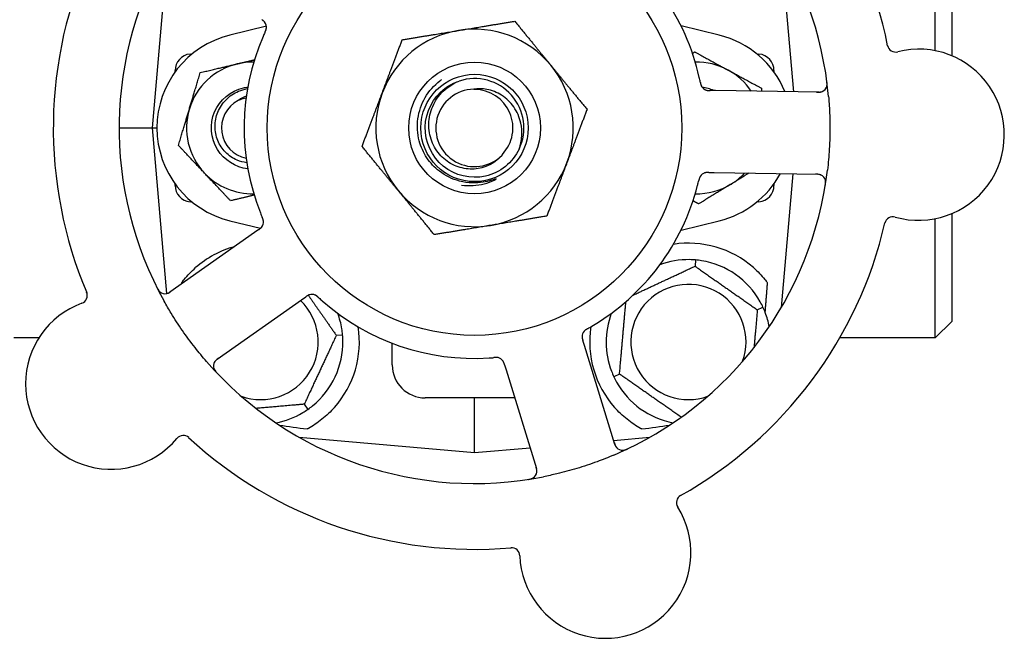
# Model space of a CAD drawing. Header units: inches. Extents: x 24 to 1128, y -69 to 748.
# Tile 600 of 656: x 617.12 to 620.86, y 598.6 to 600.95. Entities that reach past the tile are written whole.
import ezdxf

# ---------------------------------------------------------------- set-up
doc = ezdxf.new("R2010")
doc.units = ezdxf.units.IN
doc.header["$LTSCALE"] = 32
doc.header["$MEASUREMENT"] = 0
doc.layers.add('Visible (ANSI)', color=7, linetype='Continuous', lineweight=30)

msp = doc.modelspace()

# ---------------------------------------------------------------- linework, layer by layer
at = {"layer": 'Visible (ANSI)'}
for p, q in [((620.59313, 600.83164), (620.59313, 601.33603)), ((620.65563, 601.27353), (620.65563, 600.81267)), ((617.67616, 601.20173), (617.61813, 600.53853)), ((620.05613, 600.67576), (620.00851, 601.21999)), ((618.05261, 600.92465), (617.91346, 600.8907)), ((619.77281, 600.8907), (619.6276, 600.92613)), ((617.76269, 600.819), (617.77057, 600.81969)), ((619.91569, 600.81969), (619.92358, 600.819)), ((617.70563, 600.75094), (617.70563, 600.75674)), ((619.98063, 600.75674), (619.98063, 600.75094)), ((619.75782, 600.68032), (619.73792, 600.68063)), ((620.15078, 600.67432), (619.75782, 600.68032)), ((617.49313, 600.53853), (617.61813, 600.53853)), ((617.61813, 600.53853), (617.63688, 600.53853)), ((617.61813, 600.53853), (617.67315, 599.90965)), ((619.73319, 600.36916), (619.75306, 600.36886)), ((619.75306, 600.36886), (620.14603, 600.36285)), ((620.00851, 599.85707), (620.05289, 600.36428)), ((617.70563, 600.32032), (617.70563, 600.32612)), ((619.98063, 600.32612), (619.98063, 600.32032)), ((617.77057, 600.25737), (617.76269, 600.25806)), ((619.92358, 600.25806), (619.91569, 600.25737)), ((617.91346, 600.18636), (618.03065, 600.15777)), ((619.6276, 600.15093), (619.77281, 600.18636)), ((620.59313, 599.74103), (620.59313, 600.19385)), ((620.65563, 600.21283), (620.65563, 599.80353)), ((618.02351, 600.15239), (618.00726, 600.14095)), ((618.00726, 600.14095), (617.68581, 599.91483)), ((619.68287, 600.03734), (619.68079, 600.01361)), ((617.86504, 599.66006), (618.18648, 599.88618)), ((618.18648, 599.88618), (618.20275, 599.89763)), ((619.91726, 599.84803), (619.93885, 599.8581)), ((620.65563, 599.80353), (620.59313, 599.74103)), ((617.18806, 599.74103), (617.09313, 599.74103)), ((618.31821, 599.75119), (618.34194, 599.75327)), ((620.59313, 599.74103), (620.23021, 599.74103)), ((618.53063, 599.63853), (618.53063, 599.72124)), ((619.26064, 599.71243), (619.25478, 599.73144)), ((619.37636, 599.33684), (619.26064, 599.71243)), ((618.9571, 599.63969), (618.96295, 599.62071)), ((618.96295, 599.62071), (619.07867, 599.24512)), ((619.394, 599.60403), (619.37241, 599.59396)), ((618.99597, 599.51353), (618.65563, 599.51353)), ((618.84313, 599.43093), (618.84313, 599.51353)), ((618.19621, 599.48956), (618.20988, 599.47004)), ((618.84313, 599.30603), (618.84313, 599.43093)), ((618.17702, 599.36431), (618.84313, 599.30603)), ((619.37161, 599.35227), (619.50924, 599.36431)), ((618.84313, 599.30603), (619.05421, 599.3245))]:
    msp.add_line(p, q, dxfattribs=at)
for radius in [0.7875, 0.25014, 0.20385]:
    msp.add_circle((618.84313, 600.53853), radius, dxfattribs=at)
for centre, radius, start, end in [((618.84313, 600.53853), 1.6, 11.25836, 58.99093), ((618.84313, 600.53853), 1.35, 5.06409, 65.1852), ((618.84313, 600.53853), 0.875, 12.63234, 57.61695), ((618.84313, 600.53853), 1.35, 149.06409, 209.1852), ((618.84313, 600.53853), 1.6, 155.25836, 202.99093), ((618.02157, 600.92106), 0.03125, 353.91027, 35.9096), ((618.84313, 600.53853), 0.375, 99.34128, 159.34128), ((618.84313, 600.53853), 0.375, 39.34128, 99.34128), ((617.99938, 600.53853), 0.3625, 103.71173, 256.28827), ((618.84313, 600.53853), 0.875, 156.63234, 201.61695), ((619.68688, 600.53853), 0.3625, 22.33426, 76.28827), ((617.76813, 600.75674), 0.0625, 95, 180), ((619.91813, 600.75674), 0.0625, 0, 85), ((620.44278, 600.85805), 0.03125, 191.29575, 284.24329), ((620.53044, 600.51275), 0.325, 254.006, 104.24329), ((617.99938, 600.53853), 0.25, 103.27138, 163.27138), ((617.99938, 600.53853), 0.25, 88.80625, 103.27138), ((619.68688, 600.53853), 0.25, 61.47415, 91.19375), ((618.84313, 600.53853), 0.375, 339.34128, 39.34128), ((619.68688, 600.53853), 0.25, 33.97531, 61.47415), ((618.84313, 600.53853), 0.1875, 334.71096, 108.15663), ((620.15126, 600.70556), 0.03125, 269.12465, 7.27672), ((618.84313, 600.53853), 0.375, 159.34128, 219.34128), ((618.84313, 600.53853), 0.14696, 91.25861, 315.29572), ((618.84313, 600.53853), 0.14583, 316.55117, 90.00317), ((619.73263, 600.71196), 0.03125, 209.91027, 251.9096), ((619.68688, 600.53853), 0.15607, 65.38093, 82.36076), ((617.99938, 600.53853), 0.11727, 117.74755, 258.35099), ((617.99938, 600.53853), 0.25, 163.27138, 223.27138), ((618.84313, 600.53853), 0.375, 279.34128, 339.34128), ((618.84313, 600.53853), 1.35, 293.06409, 353.1852), ((619.72692, 600.338), 0.03125, 107.11888, 148.57804), ((617.99938, 600.53853), 0.25, 223.27138, 271.19375), ((619.68688, 600.53853), 0.3625, 283.71173, 331.40056), ((619.68688, 600.53853), 0.25, 301.47415, 316.70461), ((620.14555, 600.33161), 0.03125, 350.97257, 89.12465), ((617.76813, 600.32032), 0.0625, 180, 265), ((618.84313, 600.53853), 0.375, 219.34128, 279.34128), ((618.84313, 600.53853), 0.875, 300.63234, 345.61695), ((619.68688, 600.53853), 0.25, 268.80625, 301.47415), ((619.91813, 600.32032), 0.0625, 275, 0), ((618.01027, 600.18128), 0.03125, 323.11888, 4.57804), ((620.43228, 600.17029), 0.03125, 74.006, 166.95354), ((618.84313, 600.53853), 1.6, 299.25836, 346.99093), ((618.03063, 599.72603), 0.375, 105.31908, 131.22959), ((619.65563, 599.72603), 0.375, 48.77041, 98.78707), ((619.65563, 599.72603), 0.3125, 89.15807, 110.27972), ((619.65563, 599.72603), 0.3125, 29.15807, 80.84193), ((617.66783, 599.94039), 0.03125, 206.97257, 305.12465), ((619.65563, 599.72603), 0.21875, 340.34111, 289.65889), ((617.34104, 599.90237), 0.03125, 290.006, 22.95354), ((618.03063, 599.72603), 0.21875, 250.34111, 46.01219), ((618.22545, 599.87539), 0.03125, 65.91027, 107.9096), ((618.84313, 600.53853), 0.875, 228.63234, 273.61695), ((617.46292, 599.56761), 0.325, 110.006, 320.24329), ((618.03063, 599.72603), 0.3125, 9.15807, 20.27972), ((619.65563, 599.72603), 0.3125, 159.72028, 200.84193), ((619.65563, 599.72603), 0.3125, 10.71622, 20.84193), ((618.03063, 599.72603), 0.375, 318.48111, 8.78707), ((619.65563, 599.72603), 0.375, 171.21293, 221.51889), ((619.28295, 599.74616), 0.03125, 137.91027, 179.9096), ((618.03063, 599.72603), 0.3125, 309.15807, 0.84193), ((617.88302, 599.6345), 0.03125, 125.12465, 223.27672), ((618.92553, 599.63603), 0.03125, 35.11888, 76.57804), ((618.84313, 600.53853), 1.35, 221.06409, 281.1852), ((618.65563, 599.63853), 0.125, 180, 270), ((619.65563, 599.72603), 0.3125, 209.15807, 259.28378), ((618.03063, 599.72603), 0.3125, 280.71622, 300.84193), ((617.7368, 599.33978), 0.03125, 47.29575, 140.24329), ((618.84313, 600.53853), 1.6, 227.25836, 274.99093), ((619.40623, 599.34604), 0.03125, 197.12465, 295.27672), ((619.04881, 599.23592), 0.03125, 278.97257, 17.12465), ((619.64133, 599.11591), 0.03125, 119.29575, 212.24329), ((619.34002, 598.92584), 0.325, 182.006, 32.24329), ((618.98399, 598.91337), 0.03125, 2.006, 94.95354)]:
    msp.add_arc(centre, radius, start, end, dxfattribs=at)
for centre, major_axis, start_param, end_param in [((619.84817, 599.34358), (-2.38839, 0.20896), 0.7552338, 0.8182595), ((617.8381, 599.34358), (2.38839, 0.20896), 5.4649258, 5.5279515)]:
    msp.add_ellipse(centre, major_axis=major_axis, ratio=0.0521373, start_param=start_param, end_param=end_param, dxfattribs=at)
for points, knots in [([(618.04761, 600.93833), (618.04756, 600.93841), (618.0475, 600.93849), (618.04733, 600.93874), (618.0472, 600.93892), (618.0466, 600.93973), (618.04602, 600.94047), (618.04451, 600.94216), (618.0435, 600.94318), (618.04133, 600.94513), (618.04017, 600.94609), (618.03845, 600.94744), (618.03791, 600.94786), (618.03709, 600.94848), (618.03682, 600.94868), (618.03627, 600.94909), (618.03601, 600.94929), (618.03574, 600.94949)], [0.038929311, 0.038929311, 0.038929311, 0.038929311, 0.040726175, 0.040726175, 0.043941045, 0.043941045, 0.054249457, 0.054249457, 0.066768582, 0.066768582, 0.078206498, 0.078206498, 0.083402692, 0.083402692, 0.086046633, 0.086046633, 0.088630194, 0.088630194, 0.088630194, 0.088630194]), ([(618.04716, 600.93901), (618.04716, 600.93901), (618.04715, 600.93901), (618.04711, 600.93907), (618.04698, 600.93925), (618.04657, 600.93981), (618.04624, 600.94023), (618.04547, 600.94118), (618.04502, 600.94168), (618.04443, 600.94229), (618.04428, 600.94245), (618.04316, 600.94358), (618.0418, 600.9448), (618.03949, 600.94664), (618.0388, 600.94718), (618.03771, 600.94801), (618.03733, 600.9483), (618.03655, 600.94889), (618.03614, 600.94919), (618.03574, 600.94949)], [0.028019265, 0.028019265, 0.028019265, 0.028019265, 0.028672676, 0.028672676, 0.033062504, 0.033062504, 0.040781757, 0.040781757, 0.051074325, 0.051074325, 0.054504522, 0.054504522, 0.07506277, 0.07506277, 0.083066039, 0.083066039, 0.087153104, 0.087153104, 0.091266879, 0.091266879, 0.091266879, 0.091266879]), ([(618.04742, 600.90249), (618.04722, 600.90205), (618.04701, 600.90159), (618.04678, 600.90109), (618.04475, 600.89663), (618.04203, 600.89052), (618.0399, 600.88558)], [0.48080563, 0.48080563, 0.48080563, 0.48080563, 0.5329828, 0.5329828, 0.5329828, 1, 1, 1, 1]), ([(618.04743, 600.90252), (618.04756, 600.90279), (618.04768, 600.90307), (618.04802, 600.9038), (618.04823, 600.90427), (618.04888, 600.90572), (618.04931, 600.90672), (618.05018, 600.90883), (618.05061, 600.90995), (618.05139, 600.91218), (618.05171, 600.91325), (618.05227, 600.91539), (618.05245, 600.91638), (618.05262, 600.91761), (618.05266, 600.91794), (618.05269, 600.9182)], [0.001596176, 0.001596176, 0.001596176, 0.001596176, 0.003937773, 0.003937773, 0.007842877, 0.007842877, 0.016055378, 0.016055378, 0.025513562, 0.025513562, 0.037191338, 0.037191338, 0.0541939, 0.0541939, 0.061558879, 0.061558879, 0.061558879, 0.061558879]), ([(618.04743, 600.90252), (618.04766, 600.90302), (618.04789, 600.90352), (618.04834, 600.90451), (618.04857, 600.905), (618.0493, 600.90666), (618.04981, 600.90783), (618.05057, 600.90976), (618.05087, 600.91056), (618.0515, 600.9124), (618.05178, 600.91337), (618.05222, 600.91512), (618.05238, 600.91591), (618.05258, 600.91718), (618.05264, 600.91772), (618.05268, 600.91803), (618.05268, 600.91808), (618.05268, 600.91809), (618.05268, 600.91809), (618.05268, 600.91809)], [0, 0, 0, 0, 0.004180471, 0.004180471, 0.008305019, 0.008305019, 0.018114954, 0.018114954, 0.025612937, 0.025612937, 0.036850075, 0.036850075, 0.047489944, 0.047489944, 0.05608938, 0.05608938, 0.05828692, 0.05828692, 0.058652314, 0.058652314, 0.058652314, 0.058652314]), ([(618.70989, 600.37412), (618.69124, 600.38841), (618.67509, 600.4057), (618.64897, 600.44502), (618.63924, 600.46682), (618.62613, 600.51705), (618.62443, 600.54547), (618.63202, 600.60167), (618.64134, 600.62889), (618.67, 600.6785), (618.68916, 600.70037), (618.71381, 600.7194), (618.71569, 600.7208), (618.71759, 600.72217)], [-3.5801326, -3.5801326, -3.5801326, -3.5801326, -3.4004535, -3.4004535, -3.2191752, -3.2191752, -3.0035583, -3.0035583, -2.7857358, -2.7857358, -2.5657084, -2.5657084, -2.5477946, -2.5477946, -2.5477946, -2.5477946]), ([(619.01266, 600.45843), (618.98843, 600.40715), (618.93972, 600.36811), (618.88439, 600.35563), (618.82906, 600.34315), (618.76832, 600.35749), (618.72442, 600.3934), (618.6806, 600.42924), (618.65451, 600.48578), (618.65567, 600.54237), (618.65683, 600.59906), (618.68532, 600.65458), (618.7307, 600.68858), (618.74702, 600.7008), (618.76538, 600.71015), (618.78476, 600.71642)], [5.153766, 5.153766, 5.153766, 5.153766, 6.061332, 6.061332, 6.061332, 6.968806, 6.968806, 6.968806, 7.8744508, 7.8744508, 7.8744508, 8.7817425, 8.7817425, 8.7817425, 9.107885, 9.107885, 9.107885, 9.107885]), ([(618.94758, 600.43515), (618.93978, 600.42597), (618.93088, 600.41778), (618.9102, 600.40294), (618.89832, 600.39663), (618.86688, 600.38493), (618.84679, 600.38171), (618.80594, 600.3831), (618.78558, 600.3879), (618.74729, 600.40519), (618.72982, 600.41771), (618.7002, 600.44909), (618.68851, 600.4678), (618.67265, 600.50915), (618.66885, 600.53146), (618.66993, 600.57686), (618.67503, 600.59951), (618.69376, 600.64213), (618.70741, 600.6616), (618.74175, 600.69469), (618.76226, 600.70782), (618.7847, 600.71669)], [-1.5503297, -1.5503297, -1.5503297, -1.5503297, -1.4577971, -1.4577971, -1.3550285, -1.3550285, -1.200467, -1.200467, -1.0416694, -1.0416694, -0.8786368, -0.8786368, -0.7113708, -0.7113708, -0.5398726, -0.5398726, -0.3641439, -0.3641439, -0.1841858, -0.1841858, 0, 0, 0, 0]), ([(619.70081, 600.71179), (619.70071, 600.71226), (619.70061, 600.71276), (619.7005, 600.7133), (619.69952, 600.7181), (619.69813, 600.72464), (619.69695, 600.72989)], [0.48080563, 0.48080563, 0.48080563, 0.48080563, 0.5329828, 0.5329828, 0.5329828, 1, 1, 1, 1]), ([(619.70081, 600.71175), (619.70087, 600.71146), (619.70093, 600.71117), (619.7011, 600.71037), (619.7012, 600.70987), (619.70153, 600.70832), (619.70176, 600.70725), (619.7023, 600.70504), (619.70261, 600.70388), (619.70329, 600.70162), (619.70366, 600.70056), (619.70447, 600.6985), (619.7049, 600.6976), (619.70548, 600.6965), (619.70565, 600.6962), (619.70578, 600.69598)], [0.001596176, 0.001596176, 0.001596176, 0.001596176, 0.003937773, 0.003937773, 0.007842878, 0.007842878, 0.016055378, 0.016055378, 0.025513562, 0.025513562, 0.03719134, 0.03719134, 0.0541939, 0.0541939, 0.061558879, 0.061558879, 0.061558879, 0.061558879]), ([(619.70081, 600.71175), (619.70092, 600.71122), (619.70103, 600.71068), (619.70125, 600.70961), (619.70136, 600.70908), (619.70174, 600.70731), (619.70202, 600.70606), (619.70253, 600.70405), (619.70276, 600.70323), (619.70333, 600.70138), (619.70367, 600.70042), (619.70435, 600.69875), (619.70469, 600.69802), (619.70527, 600.69687), (619.70553, 600.6964), (619.70569, 600.69612), (619.70571, 600.69609), (619.70572, 600.69608), (619.70572, 600.69607), (619.70572, 600.69607)], [0, 0, 0, 0, 0.004180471, 0.004180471, 0.008305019, 0.008305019, 0.018114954, 0.018114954, 0.025612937, 0.025612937, 0.036850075, 0.036850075, 0.047489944, 0.047489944, 0.05608938, 0.05608938, 0.05828692, 0.05828692, 0.058652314, 0.058652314, 0.058652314, 0.058652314]), ([(620.1809, 600.69565), (620.18098, 600.69592), (620.18109, 600.69627), (620.1814, 600.69743), (620.18161, 600.69834), (620.18195, 600.70041), (620.1821, 600.70166), (620.18221, 600.70386), (620.18223, 600.70456), (620.18224, 600.70632), (620.18221, 600.70742), (620.18209, 600.70975), (620.18199, 600.71101), (620.18179, 600.71296), (620.18171, 600.7137), (620.18153, 600.71514), (620.18144, 600.71584), (620.18134, 600.71656)], [0.051298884, 0.051298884, 0.051298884, 0.051298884, 0.057269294, 0.057269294, 0.069785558, 0.069785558, 0.083632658, 0.083632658, 0.089458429, 0.089458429, 0.097820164, 0.097820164, 0.107290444, 0.107290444, 0.113094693, 0.113094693, 0.118968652, 0.118968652, 0.118968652, 0.118968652]), ([(617.98203, 600.38326), (617.93528, 600.38863), (617.89141, 600.41616), (617.86658, 600.4562), (617.84039, 600.49845), (617.8361, 600.5535), (617.85543, 600.5993), (617.87476, 600.64508), (617.91719, 600.6804), (617.96572, 600.69111), (617.9711, 600.6923), (617.97654, 600.69318), (617.98201, 600.69376)], [6.3945263, 6.3945263, 6.3945263, 6.3945263, 7.2990044, 7.2990044, 7.2990044, 8.2534333, 8.2534333, 8.2534333, 9.2076053, 9.2076053, 9.2076053, 9.3134369, 9.3134369, 9.3134369, 9.3134369]), ([(617.97814, 600.40656), (617.9654, 600.40805), (617.95291, 600.41137), (617.92472, 600.42337), (617.9099, 600.43349), (617.88474, 600.459), (617.87471, 600.47423), (617.86091, 600.50794), (617.85737, 600.52613), (617.85741, 600.56315), (617.8611, 600.58161), (617.87542, 600.61638), (617.88602, 600.63231), (617.91289, 600.65945), (617.92899, 600.67032), (617.95771, 600.68248), (617.96921, 600.68579), (617.98094, 600.6877)], [-1.2470977, -1.2470977, -1.2470977, -1.2470977, -1.1486049, -1.1486049, -1.0127327, -1.0127327, -0.8746582, -0.8746582, -0.7343822, -0.7343822, -0.5919052, -0.5919052, -0.4472279, -0.4472279, -0.3003508, -0.3003508, -0.2092229, -0.2092229, -0.2092229, -0.2092229]), ([(619.01266, 600.45843), (619.01815, 600.47416), (619.0215, 600.49055), (619.02364, 600.52393), (619.02238, 600.54076), (619.01388, 600.5791), (619.00485, 600.59991), (618.9797, 600.63593), (618.96414, 600.65101), (618.92884, 600.67362), (618.90964, 600.68125), (618.8731, 600.68782), (618.85632, 600.68805), (618.8399, 600.68545)], [-0.89666376, -0.89666376, -0.89666376, -0.89666376, -0.7697294, -0.7697294, -0.64162523, -0.64162523, -0.47009117, -0.47009117, -0.30597672, -0.30597672, -0.14928046, -0.14928046, -0.02134877, -0.02134877, -0.02134877, -0.02134877]), ([(619.72172, 600.68268), (619.72181, 600.68265), (619.7219, 600.68261), (619.72219, 600.68251), (619.7224, 600.68244), (619.72336, 600.68214), (619.72426, 600.68188), (619.72648, 600.6814), (619.72789, 600.68117), (619.7308, 600.68087), (619.73231, 600.68078), (619.73449, 600.68069), (619.73517, 600.68068), (619.73619, 600.68065), (619.73654, 600.68065), (619.73722, 600.68064), (619.73755, 600.68063), (619.73788, 600.68063)], [0.038929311, 0.038929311, 0.038929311, 0.038929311, 0.040726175, 0.040726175, 0.043941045, 0.043941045, 0.054249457, 0.054249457, 0.066768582, 0.066768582, 0.078206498, 0.078206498, 0.083402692, 0.083402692, 0.086046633, 0.086046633, 0.088630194, 0.088630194, 0.088630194, 0.088630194]), ([(619.72249, 600.6824), (619.72249, 600.6824), (619.72249, 600.6824), (619.72256, 600.68238), (619.72277, 600.68231), (619.72343, 600.6821), (619.72395, 600.68195), (619.72513, 600.68164), (619.72578, 600.6815), (619.72662, 600.68134), (619.72684, 600.6813), (619.72841, 600.68105), (619.73022, 600.68087), (619.73317, 600.68073), (619.73405, 600.6807), (619.73543, 600.68067), (619.7359, 600.68066), (619.73688, 600.68064), (619.73738, 600.68063), (619.73788, 600.68063)], [0.028019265, 0.028019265, 0.028019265, 0.028019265, 0.028672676, 0.028672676, 0.033062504, 0.033062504, 0.040781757, 0.040781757, 0.051074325, 0.051074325, 0.054504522, 0.054504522, 0.07506277, 0.07506277, 0.083066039, 0.083066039, 0.087153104, 0.087153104, 0.091266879, 0.091266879, 0.091266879, 0.091266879]), ([(620.14268, 600.67444), (620.14362, 600.67443), (620.14457, 600.67441), (620.14826, 600.67439), (620.15098, 600.67446), (620.15552, 600.67486), (620.15744, 600.67516), (620.16055, 600.67586), (620.16194, 600.67629), (620.16407, 600.6771), (620.16485, 600.67744), (620.16566, 600.67784), (620.16583, 600.67792), (620.16598, 600.678)], [0, 0, 0, 0, 0.007248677, 0.007248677, 0.028564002, 0.028564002, 0.047482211, 0.047482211, 0.06536174, 0.06536174, 0.076705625, 0.076705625, 0.079955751, 0.079955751, 0.079955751, 0.079955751]), ([(617.97544, 600.65141), (617.97169, 600.65073), (617.96794, 600.64988), (617.95644, 600.6468), (617.94995, 600.64437), (617.94478, 600.64232)], [0.060737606, 0.060737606, 0.060737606, 0.060737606, 0.090010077, 0.090010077, 0.150835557, 0.150835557, 0.150835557, 0.150835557]), ([(620.18786, 600.65769), (620.18863, 600.64902), (620.18932, 600.64034), (620.19162, 600.60706), (620.19264, 600.58265), (620.19325, 600.54012), (620.19315, 600.52208), (620.1923, 600.48867), (620.19164, 600.47333), (620.18915, 600.43151), (620.18678, 600.405), (620.18359, 600.37834)], [-0.73117437, -0.73117437, -0.73117437, -0.73117437, -0.66329539, -0.66329539, -0.47009836, -0.47009836, -0.32966499, -0.32966499, -0.20932583, -0.20932583, 0, 0, 0, 0]), ([(618.87628, 600.33236), (618.86251, 600.33015), (618.84863, 600.32923), (618.81833, 600.33015), (618.80209, 600.3325), (618.75856, 600.34397), (618.73263, 600.3567), (618.70989, 600.37412)], [-0.44935864, -0.44935864, -0.44935864, -0.44935864, -0.34320731, -0.34320731, -0.21838639, -0.21838639, 0, 0, 0, 0]), ([(619.73315, 600.36916), (619.73285, 600.36917), (619.73255, 600.36917), (619.73092, 600.3692), (619.72954, 600.36921), (619.72667, 600.36916), (619.72515, 600.36909), (619.72246, 600.36884), (619.72125, 600.36866), (619.71902, 600.36822), (619.71797, 600.36794), (619.71709, 600.36767), (619.71697, 600.36763), (619.71686, 600.36759)], [0, 0, 0, 0, 0.002309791, 0.002309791, 0.012623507, 0.012623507, 0.024338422, 0.024338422, 0.035397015, 0.035397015, 0.047442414, 0.047442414, 0.049661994, 0.049661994, 0.049661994, 0.049661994]), ([(619.73319, 600.36916), (619.73266, 600.36917), (619.73213, 600.36918), (619.7311, 600.36919), (619.73059, 600.3692), (619.72946, 600.36921), (619.72883, 600.36921), (619.7266, 600.36919), (619.72517, 600.36913), (619.72294, 600.36895), (619.72197, 600.36882), (619.72024, 600.36852), (619.71949, 600.36835), (619.71826, 600.36803), (619.71771, 600.36787), (619.7174, 600.36777), (619.71736, 600.36776), (619.71736, 600.36776), (619.71736, 600.36776), (619.71736, 600.36776)], [0, 0, 0, 0, 0.004355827, 0.004355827, 0.008687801, 0.008687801, 0.014307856, 0.014307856, 0.029588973, 0.029588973, 0.043844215, 0.043844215, 0.054171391, 0.054171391, 0.061954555, 0.061954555, 0.063871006, 0.063871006, 0.063878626, 0.063878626, 0.063878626, 0.063878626]), ([(618.79423, 600.32152), (618.80874, 600.31949), (618.82344, 600.3189), (618.86611, 600.32152), (618.89349, 600.32862), (618.91869, 600.34085)], [-0.32666896, -0.32666896, -0.32666896, -0.32666896, -0.21422591, -0.21422591, 0, 0, 0, 0]), ([(618.91869, 600.34085), (618.92019, 600.34159), (618.92186, 600.34244), (618.92387, 600.34359), (618.92479, 600.34414), (618.92545, 600.34466), (618.92558, 600.34477), (618.92569, 600.34491), (618.92573, 600.34495), (618.92576, 600.34501), (618.92576, 600.34503), (618.92577, 600.34507), (618.92576, 600.34508), (618.92575, 600.34511), (618.92574, 600.34512), (618.92571, 600.34515), (618.92568, 600.34516), (618.9256, 600.34517), (618.92554, 600.34517), (618.92531, 600.34517), (618.92505, 600.34513), (618.92379, 600.34484), (618.92226, 600.34436), (618.91306, 600.34136), (618.89739, 600.33576), (618.87628, 600.33236)], [-0.32002064, -0.32002064, -0.32002064, -0.32002064, -0.25037654, -0.25037654, -0.22022079, -0.22022079, -0.21319305, -0.21319305, -0.21059304, -0.21059304, -0.20923641, -0.20923641, -0.20821255, -0.20821255, -0.20712521, -0.20712521, -0.2055378, -0.2055378, -0.20262718, -0.20262718, -0.19315319, -0.19315319, -0.1629071, -0.1629071, 0, 0, 0, 0]), ([(619.70065, 600.35494), (619.70053, 600.35474), (619.70037, 600.35448), (619.69993, 600.35372), (619.69963, 600.35316), (619.69903, 600.35195), (619.69874, 600.35131), (619.6982, 600.35), (619.69796, 600.34936), (619.69741, 600.34777), (619.69709, 600.34679), (619.69667, 600.34533), (619.69655, 600.34489), (619.69611, 600.34328), (619.69581, 600.34207), (619.69543, 600.3405), (619.69534, 600.34011), (619.69521, 600.33955), (619.69517, 600.33938), (619.69513, 600.33921)], [0.044252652, 0.044252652, 0.044252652, 0.044252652, 0.050671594, 0.050671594, 0.061250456, 0.061250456, 0.071050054, 0.071050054, 0.078610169, 0.078610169, 0.087196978, 0.087196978, 0.090753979, 0.090753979, 0.100050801, 0.100050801, 0.10314767, 0.10314767, 0.10451733, 0.10451733, 0.10451733, 0.10451733]), ([(619.70045, 600.35462), (619.70045, 600.35462), (619.70043, 600.35459), (619.70036, 600.35448), (619.70029, 600.35436), (619.70006, 600.35397), (619.69988, 600.35366), (619.69929, 600.35258), (619.69888, 600.35173), (619.69811, 600.34988), (619.69775, 600.3489), (619.69699, 600.34658), (619.69659, 600.34518), (619.69589, 600.34244), (619.69557, 600.34109), (619.69522, 600.33958), (619.69517, 600.33939), (619.69513, 600.33921)], [0.030853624, 0.030853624, 0.030853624, 0.030853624, 0.032941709, 0.032941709, 0.03638518, 0.03638518, 0.042347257, 0.042347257, 0.055267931, 0.055267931, 0.065838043, 0.065838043, 0.077516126, 0.077516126, 0.087897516, 0.087897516, 0.089364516, 0.089364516, 0.089364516, 0.089364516]), ([(620.16102, 600.35876), (620.16076, 600.3589), (620.16043, 600.35907), (620.15883, 600.35987), (620.1572, 600.36053), (620.15417, 600.36145), (620.15269, 600.3618), (620.14887, 600.36244), (620.14643, 600.36268), (620.14288, 600.36287), (620.14183, 600.3629), (620.13982, 600.36295), (620.13886, 600.36296), (620.1379, 600.36298)], [0.058736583, 0.058736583, 0.058736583, 0.058736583, 0.064782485, 0.064782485, 0.086145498, 0.086145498, 0.103238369, 0.103238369, 0.123434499, 0.123434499, 0.131598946, 0.131598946, 0.138939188, 0.138939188, 0.138939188, 0.138939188]), ([(620.17528, 600.31973), (620.17539, 600.32035), (620.17549, 600.32096), (620.17575, 600.32262), (620.1759, 600.32368), (620.17615, 600.32566), (620.17624, 600.32658), (620.17645, 600.32894), (620.17652, 600.33041), (620.17654, 600.33296), (620.1765, 600.33409), (620.17636, 600.33602), (620.17625, 600.33684), (620.176, 600.33848), (620.17583, 600.33926), (620.17561, 600.34013), (620.17556, 600.34031), (620.17551, 600.34047)], [0, 0, 0, 0, 0.005149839, 0.005149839, 0.013554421, 0.013554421, 0.020527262, 0.020527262, 0.031641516, 0.031641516, 0.041623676, 0.041623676, 0.051235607, 0.051235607, 0.06373445, 0.06373445, 0.067355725, 0.067355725, 0.067355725, 0.067355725]), ([(618.04147, 600.18302), (618.04145, 600.18325), (618.04143, 600.18355), (618.04134, 600.18443), (618.04126, 600.18506), (618.04103, 600.18639), (618.04089, 600.18708), (618.04055, 600.18845), (618.04037, 600.18912), (618.03989, 600.19073), (618.03956, 600.19171), (618.03905, 600.19314), (618.03889, 600.19357), (618.0383, 600.19512), (618.03783, 600.19627), (618.03721, 600.19777), (618.03705, 600.19814), (618.03683, 600.19867), (618.03676, 600.19883), (618.0367, 600.19899)], [0.044252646, 0.044252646, 0.044252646, 0.044252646, 0.05067159, 0.05067159, 0.061250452, 0.061250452, 0.07105005, 0.07105005, 0.078610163, 0.078610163, 0.087196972, 0.087196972, 0.090753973, 0.090753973, 0.100050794, 0.100050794, 0.103147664, 0.103147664, 0.104517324, 0.104517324, 0.104517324, 0.104517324]), ([(618.04145, 600.1834), (618.04145, 600.1834), (618.04145, 600.18343), (618.04144, 600.18356), (618.04143, 600.1837), (618.04138, 600.18415), (618.04135, 600.18451), (618.04118, 600.18573), (618.04102, 600.18665), (618.04056, 600.1886), (618.04027, 600.18961), (618.03952, 600.19194), (618.03902, 600.1933), (618.03798, 600.19593), (618.03745, 600.19721), (618.03684, 600.19864), (618.03677, 600.19882), (618.0367, 600.19899)], [0.030853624, 0.030853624, 0.030853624, 0.030853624, 0.032941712, 0.032941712, 0.036385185, 0.036385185, 0.042347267, 0.042347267, 0.055267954, 0.055267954, 0.065838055, 0.065838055, 0.077516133, 0.077516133, 0.087897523, 0.087897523, 0.089364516, 0.089364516, 0.089364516, 0.089364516]), ([(618.02351, 600.15239), (618.02394, 600.15269), (618.02438, 600.153), (618.02522, 600.15359), (618.02563, 600.15389), (618.02656, 600.15455), (618.02706, 600.15492), (618.02886, 600.15624), (618.02998, 600.15713), (618.03167, 600.15859), (618.03239, 600.15925), (618.03361, 600.16052), (618.03412, 600.1611), (618.03493, 600.16208), (618.03527, 600.16253), (618.03547, 600.16279), (618.03549, 600.16283), (618.03549, 600.16283), (618.03549, 600.16283), (618.03549, 600.16283)], [0, 0, 0, 0, 0.004355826, 0.004355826, 0.008687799, 0.008687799, 0.014307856, 0.014307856, 0.029588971, 0.029588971, 0.043844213, 0.043844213, 0.054171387, 0.054171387, 0.06195455, 0.06195455, 0.063871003, 0.063871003, 0.063878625, 0.063878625, 0.063878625, 0.063878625]), ([(618.02354, 600.15241), (618.02379, 600.15258), (618.02403, 600.15275), (618.02537, 600.1537), (618.02649, 600.1545), (618.02879, 600.15622), (618.02997, 600.15717), (618.032, 600.15896), (618.03288, 600.15981), (618.03442, 600.16147), (618.0351, 600.16232), (618.03565, 600.16306), (618.03573, 600.16317), (618.0358, 600.16326)], [0, 0, 0, 0, 0.002309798, 0.002309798, 0.012623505, 0.012623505, 0.02433842, 0.02433842, 0.035397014, 0.035397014, 0.047442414, 0.047442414, 0.049661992, 0.049661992, 0.049661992, 0.049661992]), ([(617.73114, 599.9517), (617.73397, 599.95546), (617.73691, 599.95921), (617.75302, 599.97898), (617.76799, 599.99448), (617.78348, 600.00806)], [1.53001661, 1.53001661, 1.53001661, 1.53001661, 1.56598407, 1.56598407, 1.72098253, 1.72098253, 1.72098253, 1.72098253]), ([(619.90279, 600.00806), (619.91827, 599.99449), (619.93322, 599.97901), (619.94934, 599.95924), (619.95229, 599.95547), (619.95513, 599.9517)], [0.52788927, 0.52788927, 0.52788927, 0.52788927, 0.6827691, 0.6827691, 0.71884724, 0.71884724, 0.71884724, 0.71884724]), ([(617.63679, 599.93253), (617.63707, 599.93197), (617.63735, 599.93141), (617.63812, 599.92992), (617.63862, 599.92897), (617.63958, 599.92722), (617.64004, 599.92642), (617.64127, 599.92439), (617.64207, 599.92316), (617.64355, 599.92108), (617.64425, 599.92019), (617.6455, 599.91872), (617.64606, 599.91811), (617.64724, 599.91694), (617.64783, 599.9164), (617.64852, 599.91583), (617.64867, 599.91571), (617.6488, 599.91561)], [0, 0, 0, 0, 0.005149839, 0.005149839, 0.013554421, 0.013554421, 0.020527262, 0.020527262, 0.031641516, 0.031641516, 0.041623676, 0.041623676, 0.051235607, 0.051235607, 0.06373445, 0.06373445, 0.067355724, 0.067355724, 0.067355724, 0.067355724]), ([(617.67127, 599.90933), (617.67157, 599.90937), (617.67193, 599.90942), (617.6737, 599.90972), (617.67541, 599.91014), (617.6784, 599.91119), (617.6798, 599.91177), (617.68326, 599.9135), (617.68538, 599.91473), (617.68837, 599.91668), (617.68923, 599.91726), (617.69089, 599.9184), (617.69167, 599.91896), (617.69246, 599.91951)], [0.058736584, 0.058736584, 0.058736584, 0.058736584, 0.064782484, 0.064782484, 0.086145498, 0.086145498, 0.103238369, 0.103238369, 0.123434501, 0.123434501, 0.131598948, 0.131598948, 0.13893919, 0.13893919, 0.13893919, 0.13893919]), ([(618.21707, 599.90549), (618.21698, 599.90546), (618.21688, 599.90544), (618.21659, 599.90535), (618.21638, 599.90528), (618.21542, 599.90496), (618.21454, 599.90464), (618.21247, 599.90373), (618.21119, 599.90308), (618.20866, 599.90162), (618.20739, 599.90081), (618.20558, 599.89959), (618.20501, 599.8992), (618.20417, 599.89862), (618.20389, 599.89842), (618.20333, 599.89803), (618.20306, 599.89784), (618.20279, 599.89765)], [0.038929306, 0.038929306, 0.038929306, 0.038929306, 0.040726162, 0.040726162, 0.043941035, 0.043941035, 0.054249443, 0.054249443, 0.066768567, 0.066768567, 0.078206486, 0.078206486, 0.083402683, 0.083402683, 0.086046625, 0.086046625, 0.088630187, 0.088630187, 0.088630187, 0.088630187]), ([(618.21629, 599.90526), (618.21629, 599.90526), (618.21628, 599.90526), (618.21622, 599.90524), (618.216, 599.90517), (618.21535, 599.90496), (618.21484, 599.90477), (618.2137, 599.90433), (618.21309, 599.90406), (618.21232, 599.90369), (618.21212, 599.9036), (618.2107, 599.90288), (618.20912, 599.90196), (618.20666, 599.90034), (618.20593, 599.89985), (618.2048, 599.89906), (618.20441, 599.89879), (618.20361, 599.89823), (618.2032, 599.89794), (618.20279, 599.89765)], [0.028019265, 0.028019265, 0.028019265, 0.028019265, 0.028672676, 0.028672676, 0.033062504, 0.033062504, 0.040781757, 0.040781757, 0.051074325, 0.051074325, 0.054504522, 0.054504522, 0.075062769, 0.075062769, 0.083066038, 0.083066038, 0.087153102, 0.087153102, 0.091266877, 0.091266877, 0.091266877, 0.091266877]), ([(618.25107, 599.89426), (618.25085, 599.89446), (618.25063, 599.89466), (618.25003, 599.89521), (618.24966, 599.89555), (618.24848, 599.89661), (618.24766, 599.89734), (618.24593, 599.89882), (618.24499, 599.89957), (618.24311, 599.901), (618.24219, 599.90164), (618.24033, 599.90283), (618.23944, 599.90331), (618.23833, 599.90385), (618.23802, 599.90399), (618.23779, 599.9041)], [0.001596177, 0.001596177, 0.001596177, 0.001596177, 0.00393777, 0.00393777, 0.007842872, 0.007842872, 0.016055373, 0.016055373, 0.025513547, 0.025513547, 0.037191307, 0.037191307, 0.054193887, 0.054193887, 0.06155888, 0.06155888, 0.06155888, 0.06155888]), ([(618.25107, 599.89426), (618.25067, 599.89463), (618.25027, 599.895), (618.24946, 599.89573), (618.24906, 599.8961), (618.24771, 599.89731), (618.24675, 599.89815), (618.24516, 599.89948), (618.24449, 599.90001), (618.24294, 599.90117), (618.2421, 599.90174), (618.24057, 599.9027), (618.23986, 599.90309), (618.23872, 599.90368), (618.23823, 599.90391), (618.23794, 599.90403), (618.2379, 599.90405), (618.23789, 599.90406), (618.23789, 599.90406), (618.23789, 599.90406)], [0, 0, 0, 0, 0.004180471, 0.004180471, 0.008305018, 0.008305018, 0.018114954, 0.018114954, 0.025612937, 0.025612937, 0.036850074, 0.036850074, 0.047489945, 0.047489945, 0.056089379, 0.056089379, 0.058286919, 0.058286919, 0.058652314, 0.058652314, 0.058652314, 0.058652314]), ([(618.2511, 599.89423), (618.25145, 599.89391), (618.25183, 599.89356), (618.25223, 599.89319), (618.25585, 599.88988), (618.26082, 599.88541), (618.26486, 599.88186)], [0.48080563, 0.48080563, 0.48080563, 0.48080563, 0.5329828, 0.5329828, 0.5329828, 1, 1, 1, 1]), ([(617.82527, 599.65171), (617.81021, 599.669), (617.79568, 599.68656), (617.7651, 599.72547), (617.74905, 599.74719), (617.71861, 599.79111), (617.70436, 599.81301), (617.68176, 599.85005), (617.673, 599.86503), (617.66452, 599.88022)], [-0.73118965, -0.73118965, -0.73118965, -0.73118965, -0.55244576, -0.55244576, -0.34137939, -0.34137939, -0.13566771, -0.13566771, 0, 0, 0, 0]), ([(619.27292, 599.77636), (619.27266, 599.77621), (619.27239, 599.77606), (619.27169, 599.77566), (619.27125, 599.77541), (619.26987, 599.77462), (619.26893, 599.77406), (619.26699, 599.77287), (619.26598, 599.77222), (619.26404, 599.77087), (619.26315, 599.77019), (619.26144, 599.76878), (619.26072, 599.76809), (619.25985, 599.7672), (619.25962, 599.76695), (619.25945, 599.76676)], [0.001596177, 0.001596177, 0.001596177, 0.001596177, 0.00393777, 0.00393777, 0.007842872, 0.007842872, 0.016055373, 0.016055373, 0.025513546, 0.025513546, 0.037191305, 0.037191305, 0.054193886, 0.054193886, 0.06155888, 0.06155888, 0.06155888, 0.06155888]), ([(619.27292, 599.77636), (619.27244, 599.77609), (619.27196, 599.77582), (619.27102, 599.77528), (619.27054, 599.77501), (619.26897, 599.7741), (619.26788, 599.77345), (619.26612, 599.77234), (619.26541, 599.77187), (619.26382, 599.77075), (619.26302, 599.77013), (619.26164, 599.76898), (619.26105, 599.76843), (619.26014, 599.76752), (619.25977, 599.76712), (619.25956, 599.76689), (619.25953, 599.76686), (619.25952, 599.76685), (619.25952, 599.76685), (619.25952, 599.76685)], [0, 0, 0, 0, 0.004180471, 0.004180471, 0.008305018, 0.008305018, 0.018114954, 0.018114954, 0.025612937, 0.025612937, 0.036850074, 0.036850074, 0.047489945, 0.047489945, 0.056089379, 0.056089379, 0.058286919, 0.058286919, 0.058652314, 0.058652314, 0.058652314, 0.058652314]), ([(619.27295, 599.77637), (619.27337, 599.77661), (619.27381, 599.77686), (619.27429, 599.77713), (619.27855, 599.77954), (619.28434, 599.78289), (619.28897, 599.78563)], [0.48080563, 0.48080563, 0.48080563, 0.48080563, 0.5329828, 0.5329828, 0.5329828, 1, 1, 1, 1]), ([(619.2517, 599.74667), (619.2517, 599.74667), (619.2517, 599.74667), (619.2517, 599.7466), (619.2517, 599.74637), (619.2517, 599.74568), (619.25172, 599.74514), (619.25179, 599.74392), (619.25186, 599.74326), (619.25197, 599.74241), (619.252, 599.7422), (619.25224, 599.74063), (619.25263, 599.73884), (619.25341, 599.736), (619.25365, 599.73515), (619.25405, 599.73383), (619.25419, 599.73338), (619.25447, 599.73245), (619.25462, 599.73196), (619.25477, 599.73148)], [0.028019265, 0.028019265, 0.028019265, 0.028019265, 0.028672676, 0.028672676, 0.033062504, 0.033062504, 0.040781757, 0.040781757, 0.051074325, 0.051074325, 0.054504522, 0.054504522, 0.075062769, 0.075062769, 0.083066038, 0.083066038, 0.087153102, 0.087153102, 0.091266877, 0.091266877, 0.091266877, 0.091266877]), ([(619.25172, 599.74749), (619.25172, 599.74739), (619.25172, 599.74729), (619.25171, 599.74699), (619.25171, 599.74677), (619.25172, 599.74576), (619.25176, 599.74482), (619.25198, 599.74257), (619.2522, 599.74116), (619.25281, 599.73829), (619.25319, 599.73683), (619.25378, 599.73473), (619.25398, 599.73408), (619.25427, 599.7331), (619.25437, 599.73277), (619.25457, 599.73212), (619.25467, 599.7318), (619.25477, 599.73148)], [0.038929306, 0.038929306, 0.038929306, 0.038929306, 0.040726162, 0.040726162, 0.043941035, 0.043941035, 0.054249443, 0.054249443, 0.066768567, 0.066768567, 0.078206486, 0.078206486, 0.083402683, 0.083402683, 0.086046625, 0.086046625, 0.088630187, 0.088630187, 0.088630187, 0.088630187]), ([(617.87167, 599.66472), (617.8709, 599.66418), (617.87012, 599.66363), (617.86712, 599.66149), (617.86496, 599.65983), (617.86152, 599.65684), (617.86015, 599.65546), (617.85804, 599.65306), (617.85717, 599.65191), (617.85592, 599.65), (617.85549, 599.64926), (617.85507, 599.64847), (617.85498, 599.6483), (617.8549, 599.64815)], [0, 0, 0, 0, 0.007248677, 0.007248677, 0.028564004, 0.028564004, 0.047482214, 0.047482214, 0.065361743, 0.065361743, 0.076705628, 0.076705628, 0.079955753, 0.079955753, 0.079955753, 0.079955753]), ([(618.93315, 599.66634), (618.93315, 599.66634), (618.93312, 599.66635), (618.93299, 599.66638), (618.93285, 599.66641), (618.93241, 599.66651), (618.93206, 599.66659), (618.93085, 599.66681), (618.92992, 599.66694), (618.92792, 599.6671), (618.92688, 599.66714), (618.92443, 599.66715), (618.92298, 599.66709), (618.92016, 599.66692), (618.91877, 599.6668), (618.91723, 599.66667), (618.91704, 599.66666), (618.91685, 599.66664)], [0.030853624, 0.030853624, 0.030853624, 0.030853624, 0.032941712, 0.032941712, 0.036385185, 0.036385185, 0.042347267, 0.042347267, 0.055267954, 0.055267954, 0.065838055, 0.065838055, 0.077516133, 0.077516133, 0.087897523, 0.087897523, 0.089364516, 0.089364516, 0.089364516, 0.089364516]), ([(618.93351, 599.66625), (618.93329, 599.6663), (618.933, 599.66637), (618.93213, 599.66656), (618.93151, 599.66667), (618.93017, 599.66687), (618.92948, 599.66695), (618.92806, 599.66705), (618.92737, 599.66709), (618.9257, 599.66712), (618.92466, 599.66711), (618.92314, 599.66707), (618.92269, 599.66705), (618.92103, 599.66697), (618.91978, 599.66688), (618.91817, 599.66675), (618.91777, 599.66672), (618.9172, 599.66667), (618.91702, 599.66665), (618.91685, 599.66664)], [0.044252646, 0.044252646, 0.044252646, 0.044252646, 0.05067159, 0.05067159, 0.061250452, 0.061250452, 0.07105005, 0.07105005, 0.078610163, 0.078610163, 0.087196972, 0.087196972, 0.090753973, 0.090753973, 0.100050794, 0.100050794, 0.103147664, 0.103147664, 0.104517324, 0.104517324, 0.104517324, 0.104517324]), ([(617.85321, 599.6251), (617.8533, 599.62483), (617.85342, 599.62449), (617.85385, 599.62336), (617.85422, 599.6225), (617.85515, 599.62063), (617.85577, 599.61953), (617.85697, 599.61768), (617.85737, 599.61711), (617.8584, 599.61568), (617.85906, 599.6148), (617.86053, 599.61298), (617.86135, 599.61203), (617.86266, 599.61056), (617.86316, 599.61002), (617.86415, 599.60896), (617.86464, 599.60845), (617.86514, 599.60792)], [0.051298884, 0.051298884, 0.051298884, 0.051298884, 0.057269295, 0.057269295, 0.069785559, 0.069785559, 0.08363266, 0.08363266, 0.08945843, 0.08945843, 0.097820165, 0.097820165, 0.107290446, 0.107290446, 0.113094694, 0.113094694, 0.118968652, 0.118968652, 0.118968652, 0.118968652]), ([(618.95709, 599.63974), (618.957, 599.64002), (618.95691, 599.6403), (618.95643, 599.64187), (618.95601, 599.64318), (618.95508, 599.6459), (618.95455, 599.64732), (618.95348, 599.6498), (618.95293, 599.6509), (618.95183, 599.65288), (618.95123, 599.6538), (618.9507, 599.65455), (618.95062, 599.65465), (618.95056, 599.65475)], [0, 0, 0, 0, 0.002309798, 0.002309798, 0.012623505, 0.012623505, 0.02433842, 0.02433842, 0.035397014, 0.035397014, 0.047442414, 0.047442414, 0.049661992, 0.049661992, 0.049661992, 0.049661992]), ([(618.9571, 599.6397), (618.95694, 599.6402), (618.95679, 599.64071), (618.95648, 599.6417), (618.95633, 599.64218), (618.95598, 599.64326), (618.95579, 599.64386), (618.95508, 599.64597), (618.95459, 599.64731), (618.95373, 599.64938), (618.95331, 599.65026), (618.95248, 599.65181), (618.95209, 599.65248), (618.95141, 599.65355), (618.95109, 599.65402), (618.9509, 599.65428), (618.95087, 599.65432), (618.95087, 599.65432), (618.95087, 599.65432), (618.95087, 599.65432)], [0, 0, 0, 0, 0.004355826, 0.004355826, 0.008687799, 0.008687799, 0.014307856, 0.014307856, 0.029588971, 0.029588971, 0.043844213, 0.043844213, 0.054171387, 0.054171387, 0.06195455, 0.06195455, 0.063871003, 0.063871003, 0.063878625, 0.063878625, 0.063878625, 0.063878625]), ([(618.31141, 599.47745), (618.29723, 599.46144), (618.28076, 599.44579), (618.2464, 599.41853), (618.22849, 599.40694), (618.21081, 599.39715), (618.20929, 599.39632), (618.20777, 599.3955)], [0.51027295, 0.51027295, 0.51027295, 0.51027295, 0.67314933, 0.67314933, 0.83782619, 0.83782619, 0.85301482, 0.85301482, 0.85301482, 0.85301482]), ([(619.4785, 599.3955), (619.47697, 599.39632), (619.47546, 599.39715), (619.45777, 599.40694), (619.43987, 599.41853), (619.4055, 599.44579), (619.38904, 599.46144), (619.37486, 599.47745)], [1.42951458, 1.42951458, 1.42951458, 1.42951458, 1.44470322, 1.44470322, 1.60938008, 1.60938008, 1.77225646, 1.77225646, 1.77225646, 1.77225646]), ([(619.37397, 599.34459), (619.37425, 599.34369), (619.37453, 599.34278), (619.37565, 599.33927), (619.37655, 599.3367), (619.37834, 599.33251), (619.37922, 599.33077), (619.38085, 599.32803), (619.38168, 599.32684), (619.38311, 599.32507), (619.38368, 599.32443), (619.38431, 599.32378), (619.38444, 599.32364), (619.38456, 599.32353)], [0, 0, 0, 0, 0.007248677, 0.007248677, 0.028564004, 0.028564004, 0.047482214, 0.047482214, 0.065361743, 0.065361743, 0.076705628, 0.076705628, 0.079955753, 0.079955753, 0.079955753, 0.079955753]), ([(619.40595, 599.31479), (619.40624, 599.3148), (619.4066, 599.3148), (619.4078, 599.31486), (619.40873, 599.31495), (619.41081, 599.31526), (619.41205, 599.31551), (619.41417, 599.31608), (619.41484, 599.31628), (619.41652, 599.31681), (619.41756, 599.31718), (619.41974, 599.31801), (619.4209, 599.3185), (619.4227, 599.31929), (619.42337, 599.3196), (619.42469, 599.32021), (619.42533, 599.32052), (619.42597, 599.32083)], [0.051298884, 0.051298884, 0.051298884, 0.051298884, 0.057269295, 0.057269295, 0.069785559, 0.069785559, 0.08363266, 0.08363266, 0.08945843, 0.08945843, 0.097820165, 0.097820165, 0.107290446, 0.107290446, 0.113094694, 0.113094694, 0.118968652, 0.118968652, 0.118968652, 0.118968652]), ([(619.37201, 599.29644), (619.35092, 599.28746), (619.32972, 599.27907), (619.28327, 599.26201), (619.25765, 599.25346), (619.20648, 599.23808), (619.18125, 599.2313), (619.13903, 599.22124), (619.12208, 599.21755), (619.10501, 599.21417)], [-0.73118965, -0.73118965, -0.73118965, -0.73118965, -0.55244576, -0.55244576, -0.34137939, -0.34137939, -0.13566771, -0.13566771, 0, 0, 0, 0]), ([(619.07941, 599.22959), (619.07947, 599.22989), (619.07953, 599.23025), (619.07979, 599.23202), (619.07992, 599.23377), (619.07985, 599.23694), (619.07972, 599.23845), (619.07915, 599.24228), (619.07863, 599.24468), (619.07771, 599.24812), (619.07742, 599.24913), (619.07684, 599.25105), (619.07656, 599.25197), (619.07628, 599.25288)], [0.058736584, 0.058736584, 0.058736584, 0.058736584, 0.064782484, 0.064782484, 0.086145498, 0.086145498, 0.103238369, 0.103238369, 0.123434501, 0.123434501, 0.131598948, 0.131598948, 0.13893919, 0.13893919, 0.13893919, 0.13893919]), ([(619.0467, 599.20397), (619.04732, 599.20406), (619.04793, 599.20415), (619.04959, 599.20442), (619.05065, 599.2046), (619.05261, 599.20498), (619.05351, 599.20517), (619.05582, 599.20571), (619.05724, 599.20609), (619.05967, 599.20686), (619.06073, 599.20725), (619.06252, 599.20798), (619.06327, 599.20833), (619.06475, 599.20908), (619.06544, 599.20948), (619.0662, 599.20996), (619.06636, 599.21007), (619.0665, 599.21016)], [0, 0, 0, 0, 0.005149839, 0.005149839, 0.013554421, 0.013554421, 0.020527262, 0.020527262, 0.031641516, 0.031641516, 0.041623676, 0.041623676, 0.051235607, 0.051235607, 0.06373445, 0.06373445, 0.067355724, 0.067355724, 0.067355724, 0.067355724])]:
    msp.add_open_spline(points, degree=3, knots=knots, dxfattribs=at)
for points, weights in [([(618.78226, 600.90856), (618.88141, 600.92487), (618.9959, 600.9437)], [1, 1.0379548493, 1]), ([(618.9959, 600.9437), (619.06945, 600.85397), (619.13315, 600.77626)], [1, 1.0379548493, 1]), ([(618.56863, 600.87341), (618.68312, 600.89225), (618.78226, 600.90856)], [1, 1.0379548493, 1]), ([(618.49225, 600.67083), (618.5277, 600.76485), (618.56863, 600.87341)], [1, 1.0379548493, 1]), ([(619.67097, 600.82192), (619.67518, 600.82449), (619.67946, 600.82711)], [1.00445622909, 1.00237697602, 1]), ([(619.67946, 600.82711), (619.74742, 600.79017), (619.80627, 600.75818)], [1, 1.0379548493, 1]), ([(617.80151, 600.74872), (617.87679, 600.76648), (617.94199, 600.78185)], [1, 1.0379548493, 1]), ([(617.94199, 600.78185), (617.97406, 600.78942), (618.00726, 600.79725)], [1, 1.01831333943, 1.01895418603]), ([(617.75996, 600.61049), (617.77924, 600.67464), (617.80151, 600.74872)], [1, 1.0379548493, 1]), ([(619.13315, 600.77626), (619.19685, 600.69855), (619.2704, 600.60881)], [1, 1.0379548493, 1]), ([(619.80627, 600.75818), (619.86513, 600.72619), (619.93309, 600.68925)], [1, 1.0379548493, 1]), ([(618.41586, 600.46825), (618.4568, 600.57681), (618.49225, 600.67083)], [1, 1.0379548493, 1]), ([(619.93309, 600.68925), (619.93324, 600.68339), (619.93339, 600.67764)], [1, 1.00278017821, 1.00515306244]), ([(617.71842, 600.47226), (617.74068, 600.54634), (617.75996, 600.61049)], [1, 1.0379548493, 1]), ([(619.2704, 600.60881), (619.22947, 600.50025), (619.19402, 600.40623)], [1, 1.0379548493, 1]), ([(617.81735, 600.36717), (617.77144, 600.41594), (617.71842, 600.47226)], [1, 1.0379548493, 1]), ([(618.55311, 600.3008), (618.48942, 600.37851), (618.41586, 600.46825)], [1, 1.0379548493, 1]), ([(619.19402, 600.40623), (619.15857, 600.31221), (619.11764, 600.20364)], [1, 1.0379548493, 1]), ([(617.91629, 600.26207), (617.86327, 600.31839), (617.81735, 600.36717)], [1, 1.0379548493, 1]), ([(619.88525, 600.36684), (619.85051, 600.34557), (619.81741, 600.32531)], [1.01860255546, 1.02164464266, 1]), ([(618.69037, 600.13336), (618.61681, 600.22309), (618.55311, 600.3008)], [1, 1.0379548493, 1]), ([(619.81741, 600.32531), (619.76028, 600.29034), (619.69431, 600.24995)], [1, 1.0379548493, 1]), ([(618.00619, 600.28328), (617.964, 600.27332), (617.91629, 600.26207)], [1.01779200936, 1.02372043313, 1]), ([(619.69431, 600.24995), (619.6835, 600.25583), (619.67311, 600.26147)], [1, 1.0058505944, 1.00989749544]), ([(619.11764, 600.20364), (619.00315, 600.18481), (618.904, 600.1685)], [1, 1.0379548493, 1]), ([(618.904, 600.1685), (618.80485, 600.15219), (618.69037, 600.13336)], [1, 1.0379548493, 1]), ([(619.44551, 599.90389), (619.56036, 599.95745), (619.68079, 600.01361)], [1.07083244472, 1.1911451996, 1.04422863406]), ([(619.68079, 600.01361), (619.79903, 599.93082), (619.91726, 599.84803)], [1.04422863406, 1.20577136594, 1.04422863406]), ([(617.73152, 599.94698), (617.73133, 599.94934), (617.73114, 599.9517)], [0.999920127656, 0.999920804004, 0.999921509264]), ([(619.95513, 599.9517), (619.95074, 599.89664), (619.94628, 599.84083)], [0.999921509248, 0.999905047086, 0.999904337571]), ([(618.21169, 599.90331), (618.26149, 599.8322), (618.31821, 599.75119)], [1.11740236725, 1.14977238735, 1.04422863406]), ([(619.394, 599.60403), (619.40616, 599.74295), (619.41805, 599.87892)], [1.04422863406, 1.19949312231, 1.05629712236]), ([(619.91726, 599.84803), (619.91053, 599.77113), (619.90471, 599.70453)], [1.04422863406, 1.12482707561, 1.12499962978]), ([(618.31821, 599.75119), (618.25721, 599.62038), (618.19621, 599.48956)], [1.04422863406, 1.20577136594, 1.04422863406]), ([(619.62804, 599.44016), (619.51132, 599.52188), (619.394, 599.60403)], [1.04709402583, 1.20432573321, 1.04422863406]), ([(618.19621, 599.48956), (618.09882, 599.48104), (618.01346, 599.47357)], [1.04422863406, 1.14843950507, 1.11819795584])]:
    msp.add_rational_spline(points, weights, degree=2, dxfattribs=at)
for points in [[(618.84312, 600.68436), (618.84206, 600.68474), (618.84098, 600.6851), (618.8399, 600.68545)], [(617.94729, 600.64427), (617.94623, 600.64352), (617.94538, 600.64285), (617.94478, 600.64232)], [(617.9765, 600.65925), (617.96613, 600.65562), (617.95629, 600.6506), (617.94729, 600.64427)], [(618.94758, 600.43515), (618.94807, 600.43618), (618.94854, 600.4372), (618.94901, 600.43824)], [(619.69071, 600.32118), (619.69219, 600.32697), (619.694, 600.3344), (619.69513, 600.33921)], [(618.02967, 600.21618), (618.03188, 600.21062), (618.03478, 600.20355), (618.0367, 600.19899)], [(619.68287, 600.03734), (619.67527, 600.038), (619.66745, 600.03839), (619.66022, 600.0385)], [(619.70537, 600.03455), (619.69823, 600.0357), (619.69046, 600.03667), (619.68287, 600.03734)], [(619.93885, 599.8581), (619.93563, 599.865), (619.93205, 599.87197), (619.92853, 599.87829)], [(619.94768, 599.83721), (619.94511, 599.84397), (619.94207, 599.85119), (619.93885, 599.8581)], [(618.34194, 599.75327), (618.34127, 599.76086), (618.3403, 599.76863), (618.33915, 599.77577)], [(618.3431, 599.73062), (618.34299, 599.73785), (618.3426, 599.74567), (618.34194, 599.75327)], [(618.89833, 599.66527), (618.9043, 599.66565), (618.91193, 599.66623), (618.91685, 599.66664)], [(619.36358, 599.61485), (619.36615, 599.60809), (619.36919, 599.60087), (619.37241, 599.59396)], [(619.37241, 599.59396), (619.37564, 599.58706), (619.37921, 599.58009), (619.38273, 599.57377)], [(618.19084, 599.45772), (618.19705, 599.46143), (618.20363, 599.46568), (618.20988, 599.47004)], [(618.20988, 599.47004), (618.21612, 599.47442), (618.22236, 599.47915), (618.22796, 599.48372)]]:
    msp.add_open_spline(points, degree=3, dxfattribs=at)

doc.saveas('drawing.dxf')
